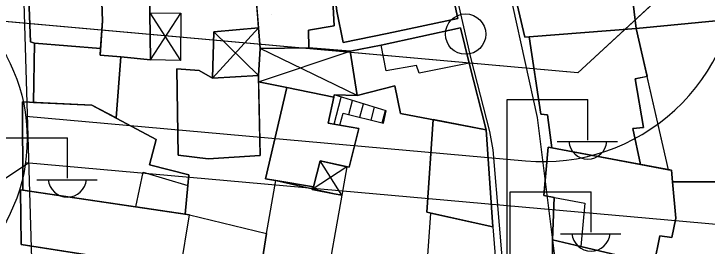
# Model space of a CAD drawing. Extents: x 417997 to 421451, y 4451742 to 4455216.
# Drawn here: x 420985.3 to 421045.4, y 4452263.5 to 4452283.6 of the extents above; entities that cross this region are included whole.
import ezdxf

# ---------------------------------------------------------------- set-up
doc = ezdxf.new("R2010")
doc.units = 0
for name, color, linetype in [('ADAKENARI', 7, 'Continuous'), ('B_Merdiven', 7, 'Continuous'), ('B_Mesken', 7, 'Continuous'), ('B_Sundurma', 7, 'Continuous'), ('B_Teras', 7, 'Continuous'), ('Default', 7, 'Continuous'), ('KALDIRIM', 7, 'Continuous'), ('KD_DAIRE', 7, 'Continuous'), ('PL_AYA_PARK_DINLENME', 7, 'Continuous'), ('S_Elektrik_Diregi', 7, 'Continuous'), ('S_Telefon_Diregi', 7, 'Continuous'), ('TR_PARKALANI', 7, 'Continuous'), ('Yol_Sose', 7, 'Continuous')]:
    doc.layers.add(name, color=color, linetype=linetype)

# ---------------------------------------------------------------- blocks, each defined once
blk = doc.blocks.new('POINT_DISPLAY')
at = {"layer": 'Default'}
blk.add_line((0, 0), (0, 0), dxfattribs=at)

msp = doc.modelspace()

# ---------------------------------------------------------------- linework, layer by layer
at = {"layer": 'ADAKENARI'}
for p, q in [((421044.062, 4452287.623), (421034.171, 4452278.515)), ((421044.062, 4452287.623), (421034.171, 4452278.515)), ((421034.171, 4452278.515), (420975.678, 4452283.747)), ((421034.171, 4452278.515), (420975.678, 4452283.747))]:
    msp.add_line(p, q, dxfattribs=at)
at = {"layer": 'B_Merdiven'}
for p, q in [((421013.046, 4452274.052), (421013.668, 4452276.408)), ((421014.305, 4452274.902), (421014.626, 4452276.116)), ((421015.276, 4452274.661), (421015.583, 4452275.825)), ((421016.246, 4452274.42), (421016.54, 4452275.533)), ((421017.217, 4452274.179), (421017.498, 4452275.242))]:
    msp.add_line(p, q, dxfattribs=at)
msp.add_lwpolyline([(421013.54, 4452273.963), (421013.82, 4452275.023), (421017.32, 4452274.153), (421017.56, 4452275.223), (421013.06, 4452276.593), (421013.02, 4452276.393), (421012.54, 4452274.143)], close=True, dxfattribs=at)
at = {"layer": 'B_Mesken'}
for points in [[(421038.03, 4452292.493), (421037.14, 4452292.463), (421035.95, 4452302.143), (421037.47, 4452302.293), (421046.65, 4452303.213), (421047.82, 4452293.843), (421038.69, 4452292.583), (421038.03, 4452292.493), (421039.23, 4452282.353), (421049.15, 4452283.303), (421048.15, 4452293.893), (421038.03, 4452292.493)], [(421047.819, 4452293.847), (421038.69, 4452292.584), (421047.82, 4452293.843), (421047.819, 4452293.847), (421048.15, 4452293.893), (421049.149, 4452283.312), (421039.23, 4452282.353), (421038.03, 4452292.493), (421037.14, 4452292.463), (421035.95, 4452302.143), (421037.47, 4452302.293), (421045.57, 4452303.105), (421046.65, 4452303.213)], [(421027.82, 4452291.053), (421027.4, 4452290.983), (421029.58, 4452281.593), (421039.23, 4452282.353), (421038.03, 4452292.493), (421037.14, 4452292.463)], [(421039.23, 4452282.353), (421029.95, 4452281.623), (421029.58, 4452281.593), (421027.4, 4452290.983), (421027.82, 4452291.053), (421037.14, 4452292.463), (421038.03, 4452292.493)], [(421013.27, 4452283.863), (421013.83, 4452281.133), (421017.63, 4452281.913), (421023.76, 4452283.223), (421021.9, 4452292.003), (421013.94, 4452289.653), (421012.62, 4452289.323)], [(421013.94, 4452289.653), (421019.318, 4452291.241), (421021.9, 4452292.003), (421023.76, 4452283.223), (421017.63, 4452281.913), (421013.83, 4452281.133), (421013.27, 4452283.863), (421012.62, 4452289.323)], [(420996.958, 4452290.963), (420992.69, 4452289.933), (420992.95, 4452283.023), (420992.74, 4452280.043), (420994.55, 4452279.883), (420997.13, 4452279.643)], [(420997.068, 4452283.702), (420997.13, 4452279.643), (420994.55, 4452279.883), (420992.74, 4452280.043), (420992.779, 4452280.603), (420992.95, 4452283.023), (420992.708, 4452289.453), (420992.69, 4452289.933), (420996.958, 4452290.963)], [(420992.71, 4452289.453), (420986.47, 4452287.213), (420986.7, 4452281.193), (420987.06, 4452281.093), (420992.78, 4452280.603), (420992.95, 4452283.023)], [(420992.779, 4452280.603), (420987.06, 4452281.093), (420986.7, 4452281.193), (420986.47, 4452287.213), (420992.708, 4452289.453), (420992.95, 4452283.023)], [(421006.063, 4452287.688), (421006.62, 4452280.628), (421010.847, 4452280.684), (421010.824, 4452282.194), (421013.05, 4452282.594), (421012.852, 4452286.488), (421010.687, 4452286.332), (421010.635, 4452288.247)], [(421010.847, 4452280.684), (421006.62, 4452280.628), (421006.479, 4452282.41), (421006.384, 4452283.624), (421006.063, 4452287.689), (421010.635, 4452288.247), (421010.687, 4452286.332), (421012.852, 4452286.488), (421013.05, 4452282.594), (421010.824, 4452282.194)], [(421040.187, 4452278.205), (421039.23, 4452282.353), (421049.149, 4452283.312), (421049.563, 4452283.283), (421050.944, 4452269.075), (421049.251, 4452269.073), (421042.393, 4452269.066), (421042.304, 4452270.064), (421042.054, 4452270.11)], [(421042.054, 4452270.11), (421039.23, 4452282.353), (421049.149, 4452283.311), (421049.563, 4452283.283), (421050.944, 4452269.075), (421042.393, 4452269.065), (421042.304, 4452270.064)], [(421017.13, 4452280.893), (421014.43, 4452280.383), (421015.05, 4452276.543), (421018.32, 4452277.393), (421018.81, 4452274.993), (421026.22, 4452273.583), (421024.76, 4452279.353), (421024.01, 4452282.413)], [(421017.13, 4452280.893), (421024.01, 4452282.413), (421024.76, 4452279.353), (421026.22, 4452273.583), (421018.81, 4452274.993), (421018.32, 4452277.393), (421015.05, 4452276.543), (421014.43, 4452280.383)], [(421029.95, 4452281.623), (421030.96, 4452274.933), (421031.54, 4452274.883), (421031.941, 4452272.014), (421039.617, 4452270.569), (421038.96, 4452273.683), (421039.88, 4452273.773), (421039.17, 4452278.003), (421040.23, 4452278.213), (421039.23, 4452282.353)], [(421040.187, 4452278.205), (421039.17, 4452278.003), (421039.88, 4452273.773), (421038.96, 4452273.683), (421039.617, 4452270.569), (421031.941, 4452272.014), (421031.54, 4452274.883), (421030.96, 4452274.933), (421029.95, 4452281.623), (421039.23, 4452282.353)], [(420994.13, 4452274.603), (420994.55, 4452279.883), (420992.74, 4452280.043), (420992.78, 4452280.603), (420987.06, 4452281.093), (420986.98, 4452275.943), (420992.04, 4452275.713)], [(420992.779, 4452280.603), (420992.74, 4452280.043), (420994.55, 4452279.883), (420994.13, 4452274.603), (420992.04, 4452275.713), (420986.98, 4452275.943), (420987.06, 4452281.093)], [(420999.51, 4452271.366), (421002.111, 4452271.055), (421006.63, 4452271.343), (421006.481, 4452278.284), (421002.494, 4452278.044), (421001.331, 4452278.703), (420999.399, 4452278.859)], [(421002.494, 4452278.044), (421006.482, 4452278.284), (421006.493, 4452277.733), (421006.63, 4452271.343), (421002.111, 4452271.055), (420999.51, 4452271.366), (420999.399, 4452278.859), (421001.331, 4452278.703)], [(421008.933, 4452277.249), (421007.078, 4452269.32), (421011.26, 4452268.623), (421011.83, 4452270.883), (421014.35, 4452270.323), (421015.18, 4452273.673), (421012.54, 4452274.143), (421013.02, 4452276.393)], [(421013.02, 4452276.393), (421012.54, 4452274.143), (421015.18, 4452273.673), (421014.35, 4452270.323), (421011.83, 4452270.883), (421011.26, 4452268.623), (421007.973, 4452269.171), (421007.078, 4452269.32), (421008.933, 4452277.249)], [(421000.34, 4452268.743), (421000.43, 4452269.673), (420997.04, 4452270.543), (420997.6, 4452272.743), (420992.04, 4452275.713), (420986.009, 4452275.983), (420986.04, 4452268.353), (421000.13, 4452266.263)], [(420992.04, 4452275.713), (420997.6, 4452272.743), (420997.04, 4452270.543), (421000.43, 4452269.673), (421000.34, 4452268.743), (421000.13, 4452266.263), (420986.04, 4452268.353), (420986.009, 4452275.983)], [(421021.64, 4452274.453), (421021.09, 4452266.433), (421026.81, 4452265.153), (421026.22, 4452273.583)], [(421021.64, 4452274.453), (421026.22, 4452273.583), (421026.81, 4452265.153), (421021.09, 4452266.433)], [(421032.135, 4452267.71), (421031.98, 4452264.043), (421034.441, 4452263.464), (421040.818, 4452261.965), (421041.285, 4452264.398), (421042.322, 4452264.234), (421042.677, 4452265.916), (421042.393, 4452269.065), (421042.304, 4452270.064), (421042.054, 4452270.11), (421031.616, 4452272.075), (421031.227, 4452267.882)], [(421031.941, 4452272.014), (421039.617, 4452270.569), (421042.054, 4452270.11), (421042.304, 4452270.064), (421042.393, 4452269.066), (421042.677, 4452265.916), (421042.322, 4452264.234), (421041.285, 4452264.398), (421040.818, 4452261.965), (421034.441, 4452263.464), (421031.98, 4452264.043), (421032.135, 4452267.71), (421031.227, 4452267.883), (421031.616, 4452272.075)], [(421013.71, 4452267.903), (421012.245, 4452259.648), (421008.75, 4452260.223), (421006.53, 4452260.583), (421007.173, 4452264.601), (421007.973, 4452269.171)], [(421011.173, 4452268.464), (421011.14, 4452268.403), (421013.04, 4452268.033), (421013.71, 4452267.903), (421012.245, 4452259.649), (421011.98, 4452259.693), (421008.75, 4452260.223), (421006.53, 4452260.583), (421007.173, 4452264.601), (421007.973, 4452269.171)], [(421049.251, 4452269.073), (421049.616, 4452260.509), (421042.755, 4452261.509), (421040.818, 4452261.965), (421041.285, 4452264.398), (421042.322, 4452264.234), (421042.677, 4452265.916), (421042.393, 4452269.065)], [(421049.617, 4452260.51), (421042.755, 4452261.509), (421040.818, 4452261.965), (421041.285, 4452264.398), (421042.322, 4452264.234), (421042.677, 4452265.916), (421042.393, 4452269.066), (421049.251, 4452269.073)], [(421000.5, 4452266.203), (421007.173, 4452264.601), (421006.53, 4452260.583), (420999.73, 4452261.473), (420985.9, 4452263.623), (420985.84, 4452268.383)], [(420986.04, 4452268.353), (421000.5, 4452266.203), (421007.173, 4452264.601), (421006.53, 4452260.583), (421001.86, 4452261.194), (420999.73, 4452261.473), (420996.45, 4452261.983), (420986.81, 4452263.482), (420985.9, 4452263.623), (420985.84, 4452268.383)], [(421020.84, 4452258.243), (421021.44, 4452266.353), (421026.81, 4452265.153), (421027.45, 4452257.223), (421024.32, 4452257.683)], [(421027.449, 4452257.229), (421024.32, 4452257.683), (421020.84, 4452258.243), (421021.44, 4452266.353), (421026.81, 4452265.153)], [(421031.98, 4452264.043), (421032.02, 4452256.363), (421042.858, 4452253.939), (421042.755, 4452261.509), (421040.818, 4452261.965), (421034.441, 4452263.464)], [(421042.755, 4452261.509), (421042.858, 4452253.939), (421040.01, 4452254.576), (421032.53, 4452256.249), (421032.02, 4452256.363), (421031.98, 4452264.043), (421034.441, 4452263.464), (421040.818, 4452261.965)]]:
    msp.add_lwpolyline(points, close=True, dxfattribs=at)
at = {"layer": 'B_Sundurma'}
for p, q in [((420997.068, 4452283.702), (420999.725, 4452279.584)), ((420997.13, 4452279.643), (420999.742, 4452283.665)), ((421006.479, 4452282.41), (421002.494, 4452278.044)), ((421002.621, 4452282.052), (421006.481, 4452278.284)), ((421006.493, 4452277.733), (421014.43, 4452280.383)), ((421015.05, 4452276.543), (421006.62, 4452280.628)), ((421013.71, 4452267.903), (421011.83, 4452270.883)), ((421014.16, 4452270.363), (421011.14, 4452268.403))]:
    msp.add_line(p, q, dxfattribs=at)
for points in [[(420997.13, 4452279.643), (420997.068, 4452283.702), (420999.742, 4452283.665), (420999.725, 4452279.584)], [(420999.742, 4452283.665), (420999.725, 4452279.584), (420997.13, 4452279.643), (420997.068, 4452283.702)], [(421006.479, 4452282.41), (421002.621, 4452282.052), (421002.494, 4452278.044), (421006.481, 4452278.284), (421006.62, 4452280.628)], [(421006.479, 4452282.41), (421006.62, 4452280.628), (421006.482, 4452278.284), (421002.494, 4452278.044), (421002.621, 4452282.052)], [(421006.493, 4452277.733), (421008.933, 4452277.249), (421013.02, 4452276.393), (421013.06, 4452276.593), (421015.05, 4452276.543), (421014.43, 4452280.383), (421010.847, 4452280.684), (421006.62, 4452280.628), (421006.481, 4452278.284)], [(421006.493, 4452277.733), (421006.482, 4452278.284), (421006.62, 4452280.628), (421010.847, 4452280.684), (421014.43, 4452280.383), (421015.05, 4452276.543), (421013.06, 4452276.593), (421013.02, 4452276.393), (421008.933, 4452277.249)], [(421014.16, 4452270.363), (421013.71, 4452267.903), (421013.04, 4452268.033), (421011.14, 4452268.403), (421011.26, 4452268.623), (421011.83, 4452270.883)], [(421013.71, 4452267.903), (421013.04, 4452268.033), (421011.14, 4452268.403), (421011.173, 4452268.464), (421011.26, 4452268.623), (421011.83, 4452270.883), (421014.16, 4452270.363)]]:
    msp.add_lwpolyline(points, close=True, dxfattribs=at)
at = {"layer": 'B_Teras'}
for points in [[(421017.13, 4452280.893), (421024.01, 4452282.413), (421024.76, 4452279.353), (421020.41, 4452278.483), (421020.2, 4452279.133), (421017.57, 4452278.673)], [(421042.304, 4452270.064), (421031.616, 4452272.075), (421031.227, 4452267.882), (421034.797, 4452267.203), (421034.441, 4452263.464), (421040.818, 4452261.965), (421041.285, 4452264.398), (421042.322, 4452264.234), (421042.677, 4452265.916)], [(420995.84, 4452266.903), (420996.48, 4452269.893), (421000.34, 4452268.743), (421000.13, 4452266.263)], [(421000.5, 4452266.203), (420985.84, 4452268.383), (420985.9, 4452263.623), (420999.73, 4452261.473)]]:
    msp.add_lwpolyline(points, close=True, dxfattribs=at)
at = {"layer": 'KALDIRIM'}
for p, q in [((420986.293, 4452274.765), (421029.657, 4452270.886)), ((420986.293, 4452274.765), (421029.657, 4452270.886)), ((420986.278, 4452270.751), (421154.009, 4452255.747)), ((420986.278, 4452270.751), (421154.009, 4452255.747))]:
    msp.add_line(p, q, dxfattribs=at)
msp.add_arc((421031.162, 4452287.717), 16.898, 264.88861, 0.39741, dxfattribs=at)
msp.add_arc((421031.162, 4452287.717), 16.898, 264.88861, 0.39741, dxfattribs=at)
at = {"layer": 'KD_DAIRE'}
msp.add_circle((420971.421, 4452272.813), 15, dxfattribs=at)
msp.add_circle((420971.421, 4452272.813), 15, dxfattribs=at)
at = {"layer": 'PL_AYA_PARK_DINLENME'}
msp.add_lwpolyline([(420975.678, 4452283.747), (421036.047, 4452320.558), (421023.346, 4452363.197), (421043.462, 4452373.991), (421044.062, 4452287.623), (421034.171, 4452278.515)], close=True, dxfattribs=at)
msp.add_lwpolyline([(420975.678, 4452283.747), (421036.047, 4452320.558), (421023.346, 4452363.197), (421043.462, 4452373.991), (421044.062, 4452287.623), (421034.171, 4452278.515)], close=True, dxfattribs=at)
at = {"layer": 'S_Elektrik_Diregi'}
for p, q in [((421028.046, 4452258.685), (421028.046, 4452276.186)), ((421028.046, 4452276.186), (421035.046, 4452276.186)), ((421035.046, 4452272.686), (421035.046, 4452276.186)), ((420982.902, 4452272.887), (420989.902, 4452272.887)), ((420989.902, 4452269.387), (420989.902, 4452272.887)), ((421032.386, 4452272.546), (421037.636, 4452272.546)), ((420987.242, 4452269.247), (420992.492, 4452269.247)), ((421028.325, 4452250.713), (421028.325, 4452268.213)), ((421028.325, 4452268.213), (421035.325, 4452268.213)), ((421035.325, 4452264.713), (421035.325, 4452268.213)), ((421032.665, 4452264.573), (421037.915, 4452264.573))]:
    msp.add_line(p, q, dxfattribs=at)
msp.add_circle((421024.447, 4452281.866), 1.75, dxfattribs=at)
for centre in [(421035.047, 4452272.698), (420989.903, 4452269.4), (421035.326, 4452264.726)]:
    msp.add_arc(centre, 1.658, 184.83843, 355.14641, dxfattribs=at)
at = {"layer": 'S_Telefon_Diregi'}
msp.add_line((420979.82, 4452266.292), (420986.575, 4452270.737), dxfattribs=at)
at = {"layer": 'Yol_Sose'}
for points in [[(421032.966, 4452225.454), (421033.146, 4452239.659), (421032.493, 4452260.094), (421030.677, 4452274.636), (421026.392, 4452294.071), (421022.254, 4452312.141), (421022.196, 4452312.813), (421022.252, 4452313.078), (421022.458, 4452313.471), (421035.889, 4452334.724), (421036.265, 4452335.019), (421036.502, 4452335.046)], [(421019.225, 4452304.786), (421022.826, 4452288.83), (421024.915, 4452279.716), (421026.529, 4452273.428), (421026.801, 4452271.828), (421027.895, 4452258.792), (421028.322, 4452246.232), (421028.523, 4452228.87), (421028.402, 4452225.502)], [(420987.111, 4452225.938), (420987.497, 4452236.848), (420987.406, 4452243.083), (420986.121, 4452285.591)]]:
    msp.add_lwpolyline(points, dxfattribs=at)

# ---------------------------------------------------------------- block references
at = {"layer": 'TR_PARKALANI', "xscale": 0.1, "yscale": 0.10000000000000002}
msp.add_blockref('POINT_DISPLAY', (421007.617, 4452283.533), dxfattribs=at)
msp.add_blockref('POINT_DISPLAY', (421007.617, 4452283.533), dxfattribs=at)

doc.saveas('drawing.dxf')
